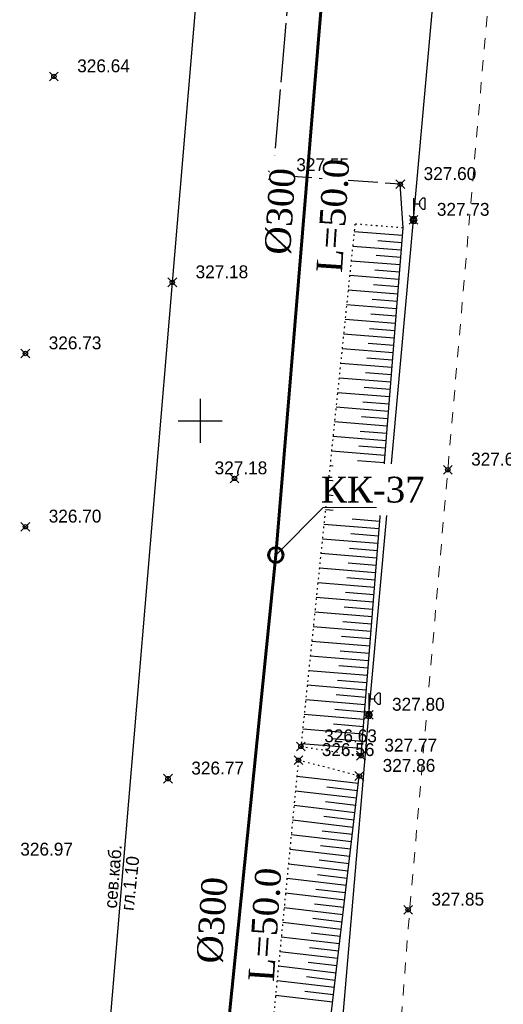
# Model space of a CAD drawing. Header units: metres. Extents: x 703769 to 722343, y 4313031 to 4317457.
# Tile 317 of 409: x 708216 to 708249, y 4315239 to 4315306. Entities that reach past the tile are written whole.
import ezdxf
from ezdxf import colors
from ezdxf.entities.mleader import LeaderData, LeaderLine
from ezdxf.math import Vec2, Vec3

# ---------------------------------------------------------------- set-up
doc = ezdxf.new("R2010")
doc.units = ezdxf.units.M
doc.header["$LTSCALE"] = 0.5
doc.header["$PDMODE"] = 35
doc.header["$PDSIZE"] = 0.3
for name, pattern in [('Auto_Street_NotBorder_Line_m1', [3, 1.5, -1.5]), ('ДОРОГИ_СТРОЯЩ', [9, 8, -1]), ('Контура низ откосов  Штриховая 0.1-0.5 - - - - - - -', [0.6, 0.1, -0.5])]:
    doc.linetypes.add(name, pattern=pattern)
for name, color, linetype in [('(001) Сетка', 92, 'Continuous'), ('(004) Точки рельефа', 7, 'Continuous'), ('(016) Кабель', 1, 'Continuous'), ('(019) Связь', 3, 'ИК_КАБ_СВЯЗИ'), ('(022) Возд. Линии', 7, 'Continuous'), ('(025) Дорога', 7, 'Continuous'), ('(035) Откосы', 7, 'Continuous')]:
    doc.layers.add(name, color=color, linetype=linetype)
doc.layers.add('AUTO#_ROADS_EXIST_L', color=7, linetype='Continuous', lineweight=15, true_color=0x000000)
for name, color, linetype, lineweight in [('HK1', 36, 'Continuous', 60), ('ВК_В1', 134, 'Continuous', 40), ('ВОДОПРОВОД текст', 7, 'Continuous', 50)]:
    doc.layers.add(name, color=color, linetype=linetype, lineweight=lineweight)
doc.styles.add('D-431', font='txt')
doc.styles.add('Interproekt', font='isocpeur.ttf', dxfattribs={"width": 0.95, "oblique": 15})
doc.styles.add('S', font='txtwr', dxfattribs={"oblique": 15})
doc.styles.get("Standard").update_dxf_attribs({"font": 'times.ttf'})
doc.styles.add('Times New Roman', font='times.ttf')
doc.linetypes.add('ИК_КАБ_СВЯЗИ', pattern='A,4,["o",Standard,S=0.5,R=0,X=0,Y=-0.125],4,-2', length=10)
doc.linetypes.add('ИК_Э_КАБ_НН', pattern='A,8,-2,["<",Standard,S=1,R=0,X=0,Y=-0.5],8,[">",Standard,S=1,R=0,X=-0.5,Y=-0.5],-2', length=20)

# ---------------------------------------------------------------- blocks, each defined once
blk = doc.blocks.new('U1111')
for p, q in [((0.1, 0.45), (0.1, 2.95)), ((1.28934, 2.95), (0.85, 2.51066)), ((1.6, 2.95), (1.28934, 2.95)), ((1.6, 2.95), (1.6, 1.45)), ((0.1, 2.2), (0.85, 2.2)), ((0.85, 2.51066), (0.85, 1.88934)), ((0.85, 1.88934), (1.28934, 1.45)), ((1.28934, 1.45), (1.6, 1.45)), ((0, 0.05), (0.1, 0.05)), ((0, -0.05), (0, 0.05)), ((0.1, 0.05), (0.1, -0.05)), ((0.1, -0.05), (0, -0.05))]:
    blk.add_line(p, q)
blk.add_lwpolyline([(0.55, 0), (0.3, 0.433013), (-0.2, 0.433013), (-0.45, 0), (-0.2, -0.433013), (0.3, -0.433013)], close=True)
at = {"color": 4, "style": 'S', "oblique": 15}
blk.add_attdef('Z', (1.142936, -1.391276), '', height=2, dxfattribs=at)
blk = doc.blocks.new('Setka')
at = {"layer": '(001) Сетка'}
for p, q in [((0, 1.5), (0, -1.5)), ((-1.5, 0), (1.5, 0))]:
    blk.add_line(p, q, dxfattribs=at)
blk = doc.blocks.new('_Dot')
at = {"color": 0, "linetype": 'ByBlock', "lineweight": -2}
blk.add_line((-0.5, 0), (-1, 0), dxfattribs=at)
at = {"color": 0, "linetype": 'ByBlock', "const_width": 0.5}
blk.add_lwpolyline([(-0.25, 0, 1), (0.25, 0, 1)], format="xyb", close=True, dxfattribs=at)

msp = doc.modelspace()

# ---------------------------------------------------------------- linework, layer by layer
at = {"layer": '(016) Кабель', "linetype": 'ИК_Э_КАБ_НН', "elevation": 325.652, "flags": 128}
msp.add_lwpolyline([(708148.162, 4314184.928), (708151.497, 4314225.638), (708155.946, 4314277.346), (708160.092, 4314325.308), (708165.82, 4314399.254), (708169.045, 4314439.184), (708172.399, 4314480.837), (708175.762, 4314521.367), (708178.982, 4314558.811), (708182.201, 4314596.426), (708185.813, 4314637.091), (708189.128, 4314677.545), (708192.281, 4314716.43), (708195.859, 4314758.023), (708198.741, 4314794.021), (708202.87, 4314842.96), (708206.45, 4314887.572), (708209.623, 4314925.94), (708213.998, 4314964.466), (708217.888, 4315003.776), (708222.285, 4315053.198), (708227.646, 4315118.21), (708230.7, 4315153.26), (708233.599, 4315183.887), (708236.608, 4315219.867), (708239.917, 4315258.483), (708242.964, 4315292.096), (708245.88, 4315324.716), (708249.037, 4315363.449), (708251.639, 4315395.315), (708254.553, 4315428.663), (708258.525, 4315473.098), (708262.105, 4315516.97), (708265.007, 4315550.248), (708267.691, 4315583.251), (708270.438, 4315616.597), (708274.286, 4315657.842), (708277.622, 4315697.97), (708280.245, 4315726.073), (708282.134, 4315747.294), (708285.192, 4315782.765), (708287.519, 4315812.482), (708289.716, 4315837.095), (708292.577, 4315870.499), (708295.609, 4315906.644), (708298.169, 4315937.003), (708301.105, 4315969.327), (708303.908, 4316001.447), (708306.247, 4316027.782), (708309.271, 4316062.456), (708312.329, 4316097.927), (708314.656, 4316127.644), (708316.853, 4316152.257), (708319.714, 4316185.661), (708322.746, 4316221.806), (708325.306, 4316252.165), (708328.242, 4316284.489), (708331.045, 4316316.609), (708331.607, 4316322.941)], dxfattribs=at)
at = {"layer": '(019) Связь', "elevation": 324.516, "flags": 128}
msp.add_lwpolyline([(708317.145, 4316324.221), (708301.016, 4316142.912), (708256.741, 4315645.198), (708241.57, 4315465.518), (708189.214, 4314845.558), (708166.334, 4314514.295), (708160.318, 4314448.76), (708146.619, 4314291.453), (708137.034, 4314165.721), (708137.034, 4314165.721), (708137.034, 4314165.721), (708136.895, 4314100.448), (708136.888, 4314097.122)], dxfattribs=at)
at = {"layer": '(025) Дорога', "linetype": 'ДОРОГИ_СТРОЯЩ', "elevation": 327.473, "flags": 128}
msp.add_lwpolyline([(708242.253, 4315291.55), (708242.065, 4315294.517), (708233.413, 4315295.129), (708234.484, 4315307.55), (708235.918, 4315323.5), (708244.474, 4315323.075), (708245.209, 4315328.976)], dxfattribs=at)
at = {"layer": '(035) Откосы'}
for p, q in [((708238.932, 4315291.314, 327.473), (708242.213, 4315291.052, 327.473)), ((708238.829, 4315290.32, 327.473), (708242.134, 4315290.057, 327.473)), ((708240.527, 4315290.686, 327.473), (708242.174, 4315290.555, 327.473)), ((708240.436, 4315289.691, 327.473), (708242.094, 4315289.559, 327.473)), ((708238.726, 4315289.327, 327.473), (708242.055, 4315289.061, 327.473)), ((708238.624, 4315288.333, 327.473), (708241.975, 4315288.066, 327.473)), ((708240.345, 4315288.697, 327.473), (708242.015, 4315288.564, 327.473)), ((708240.254, 4315287.702, 327.473), (708241.936, 4315287.568, 327.473)), ((708238.521, 4315287.339, 327.473), (708241.896, 4315287.071, 327.473)), ((708238.418, 4315286.346, 327.473), (708241.817, 4315286.075, 327.473)), ((708240.163, 4315286.708, 327.473), (708241.856, 4315286.573, 327.473)), ((708240.072, 4315285.713, 327.473), (708241.777, 4315285.577, 327.473)), ((708238.315, 4315285.352, 327.473), (708241.737, 4315285.08, 327.473)), ((708238.212, 4315284.359, 327.473), (708241.658, 4315284.084, 327.473)), ((708239.98, 4315284.719, 327.473), (708241.698, 4315284.582, 327.473)), ((708239.889, 4315283.724, 327.473), (708241.618, 4315283.586, 327.473)), ((708238.109, 4315283.365, 327.473), (708241.579, 4315283.089, 327.473)), ((708239.798, 4315282.73, 327.473), (708241.539, 4315282.591, 327.473)), ((708238.006, 4315282.372, 327.473), (708241.499, 4315282.093, 327.473)), ((708239.707, 4315281.735, 327.473), (708241.46, 4315281.596, 327.473)), ((708237.903, 4315281.378, 327.473), (708241.42, 4315281.098, 327.473)), ((708239.616, 4315280.741, 327.473), (708241.381, 4315280.6, 327.473)), ((708237.8, 4315280.385, 327.473), (708241.341, 4315280.102, 327.473)), ((708237.697, 4315279.391, 327.473), (708241.262, 4315279.107, 327.473)), ((708239.525, 4315279.746, 327.473), (708241.301, 4315279.605, 327.473)), ((708239.434, 4315278.752, 327.473), (708241.222, 4315278.609, 327.473)), ((708237.594, 4315278.397, 327.473), (708241.182, 4315278.112, 327.473)), ((708237.491, 4315277.404, 327.473), (708241.103, 4315277.116, 327.473)), ((708239.343, 4315277.757, 327.473), (708241.143, 4315277.614, 327.473)), ((708239.251, 4315276.763, 327.473), (708241.063, 4315276.618, 327.473)), ((708237.388, 4315276.41, 327.473), (708241.024, 4315276.121, 327.473)), ((708237.285, 4315275.417, 327.473), (708240.944, 4315275.125, 327.473)), ((708239.16, 4315275.768, 327.473), (708240.984, 4315275.623, 327.473)), ((708239.069, 4315274.774, 327.473), (708240.905, 4315274.627, 327.473)), ((708237.182, 4315274.423, 327.473), (708240.865, 4315274.13, 327.473)), ((708237.079, 4315273.43, 327.473), (708240.786, 4315273.134, 327.473)), ((708238.978, 4315273.779, 327.473), (708240.825, 4315273.632, 327.473)), ((708238.887, 4315272.785, 327.473), (708240.746, 4315272.637, 327.473)), ((708236.976, 4315272.436, 327.473), (708240.706, 4315272.139, 327.473)), ((708236.873, 4315271.442, 327.473), (708240.627, 4315271.143, 327.473)), ((708238.796, 4315271.79, 327.473), (708240.667, 4315271.641, 327.473)), ((708238.705, 4315270.796, 327.473), (708240.588, 4315270.646, 327.473)), ((708236.77, 4315270.449, 327.473), (708240.548, 4315270.148, 327.473)), ((708236.667, 4315269.455, 327.473), (708240.469, 4315269.152, 327.473)), ((708238.613, 4315269.801, 327.473), (708240.508, 4315269.65, 327.473)), ((708238.522, 4315268.807, 327.473), (708240.429, 4315268.655, 327.473)), ((708236.564, 4315268.462, 327.473), (708240.389, 4315268.157, 327.473)), ((708236.461, 4315267.468, 327.473), (708240.31, 4315267.162, 327.473)), ((708238.431, 4315267.812, 327.473), (708240.35, 4315267.659, 327.473)), ((708238.34, 4315266.818, 327.473), (708240.27, 4315266.664, 327.473)), ((708236.358, 4315266.475, 327.473), (708240.231, 4315266.166, 327.473)), ((708236.255, 4315265.481, 327.473), (708240.151, 4315265.171, 327.473)), ((708238.249, 4315265.823, 327.473), (708240.191, 4315265.668, 327.473)), ((708238.158, 4315264.829, 327.473), (708240.112, 4315264.673, 327.473)), ((708236.152, 4315264.487, 327.473), (708240.072, 4315264.175, 327.473)), ((708236.049, 4315263.494, 327.473), (708239.993, 4315263.18, 327.473)), ((708238.067, 4315263.834, 327.473), (708240.032, 4315263.677, 327.473)), ((708237.976, 4315262.84, 327.473), (708239.953, 4315262.682, 327.473)), ((708235.947, 4315262.5, 327.473), (708239.913, 4315262.184, 327.473)), ((708235.844, 4315261.507, 327.473), (708239.834, 4315261.189, 327.473)), ((708237.884, 4315261.845, 327.473), (708239.874, 4315261.687, 327.473)), ((708237.793, 4315260.851, 327.473), (708239.795, 4315260.691, 327.473)), ((708235.741, 4315260.513, 327.473), (708239.755, 4315260.193, 327.473)), ((708235.638, 4315259.52, 327.473), (708239.676, 4315259.198, 327.473)), ((708237.702, 4315259.856, 327.473), (708239.715, 4315259.696, 327.473)), ((708237.611, 4315258.862, 327.473), (708239.636, 4315258.7, 327.473)), ((708235.535, 4315258.526, 327.473), (708239.596, 4315258.202, 327.473)), ((708235.432, 4315257.532, 327.473), (708239.517, 4315257.207, 327.473)), ((708237.52, 4315257.867, 327.473), (708239.557, 4315257.705, 327.473)), ((708237.429, 4315256.873, 327.473), (708239.477, 4315256.709, 327.473)), ((708235.329, 4315256.539, 327.473), (708239.438, 4315256.212, 327.473)), ((708235.039, 4315254.328, -0.295), (708239.221, 4315253.835, -0.295)), ((708234.943, 4315253.336, -0.295), (708239.104, 4315252.846, -0.295)), ((708237.077, 4315253.586, -0.295), (708239.162, 4315253.34, -0.295)), ((708234.846, 4315252.344, -0.295), (708238.988, 4315251.856, -0.295)), ((708236.97, 4315252.595, -0.295), (708239.046, 4315252.351, -0.295)), ((708234.749, 4315251.352, -0.295), (708238.871, 4315250.867, -0.295)), ((708236.864, 4315251.605, -0.295), (708238.929, 4315251.361, -0.295)), ((708234.653, 4315250.36, -0.295), (708238.755, 4315249.877, -0.295)), ((708236.757, 4315250.614, -0.295), (708238.813, 4315250.372, -0.295)), ((708234.556, 4315249.369, -0.295), (708238.638, 4315248.888, -0.295)), ((708236.65, 4315249.623, -0.295), (708238.696, 4315249.383, -0.295)), ((708236.544, 4315248.633, -0.295), (708238.58, 4315248.393, -0.295)), ((708234.459, 4315248.377, -0.295), (708238.522, 4315247.898, -0.295)), ((708234.363, 4315247.385, -0.295), (708238.405, 4315246.909, -0.295)), ((708236.437, 4315247.642, -0.295), (708238.463, 4315247.404, -0.295)), ((708236.331, 4315246.652, -0.295), (708238.347, 4315246.414, -0.295)), ((708234.266, 4315246.393, -0.295), (708238.289, 4315245.919, -0.295)), ((708234.17, 4315245.401, -0.295), (708238.172, 4315244.93, -0.295)), ((708236.224, 4315245.661, -0.295), (708238.23, 4315245.425, -0.295)), ((708236.118, 4315244.67, -0.295), (708238.114, 4315244.435, -0.295)), ((708234.073, 4315244.409, -0.295), (708238.056, 4315243.94, -0.295)), ((708233.976, 4315243.418, -0.295), (708237.939, 4315242.951, -0.295)), ((708236.011, 4315243.68, -0.295), (708237.997, 4315243.446, -0.295)), ((708235.904, 4315242.689, -0.295), (708237.881, 4315242.456, -0.295)), ((708233.88, 4315242.426, -0.295), (708237.822, 4315241.962, -0.295)), ((708233.783, 4315241.434, -0.295), (708237.706, 4315240.972, -0.295)), ((708235.798, 4315241.698, -0.295), (708237.764, 4315241.467, -0.295)), ((708235.691, 4315240.708, -0.295), (708237.648, 4315240.477, -0.295)), ((708233.686, 4315240.442, -0.295), (708237.589, 4315239.983, -0.295)), ((708233.59, 4315239.45, -0.295), (708237.473, 4315238.993, -0.295)), ((708235.585, 4315239.717, -0.295), (708237.531, 4315239.488, -0.295))]:
    msp.add_line(p, q, dxfattribs=at)
at = {"layer": '(035) Откосы', "linetype": 'Контура низ откосов  Штриховая 0.1-0.5 - - - - - - -'}
for points, elevation in [([(708242.253, 4315291.55), (708238.984, 4315291.811), (708235.308, 4315256.339), (708239.398, 4315255.714)], 327.473), ([(708239.279, 4315254.33), (708235.144, 4315255.403), (708231.086, 4315213.754), (708229.924, 4315210.703), (708227.953, 4315208.619), (708212.134, 4315209.313)], -0.295)]:
    msp.add_lwpolyline(points, dxfattribs=dict(at, elevation=elevation))
at = {"layer": '(035) Откосы', "flags": 128}
for points, elevation in [([(708239.398, 4315255.714), (708242.253, 4315291.55)], 327.473), ([(708212.059, 4315207.245), (708224.812, 4315206.225), (708229.361, 4315206.225), (708232.762, 4315208.795), (708234.377, 4315212.703), (708239.279, 4315254.33)], -0.295)]:
    msp.add_lwpolyline(points, dxfattribs=dict(at, elevation=elevation))
at = {"color": 36, "lineweight": 60, "flags": 128}
msp.add_lwpolyline([(708246.217, 4315460.394), (708240.375, 4315379.164), (708236.764, 4315328.969), (708237.734, 4315319.158), (708233.607, 4315269.337), (708224.852, 4315182.876), (708209.931, 4315028.757), (708168.472, 4315015.744)], dxfattribs=at)
at = {"color": 0, "linetype": 'ByBlock', "lineweight": -2, "transparency": 16777216}
for p in [(708218.52, 4315301.837, 326.64), (708233.413, 4315295.129, 327.551), (708242.065, 4315294.517, 327.6), (708242.964, 4315292.096, 327.727), (708226.566, 4315287.851, 327.177), (708216.584, 4315283.025, 326.728), (708245.293, 4315275.127, 327.657), (708230.798, 4315274.539, 327.176), (708216.584, 4315271.258, 326.697), (708239.917, 4315258.483, 327.795), (708235.308, 4315256.339, 326.631), (708239.398, 4315255.714, 327.768), (708235.144, 4315255.403, 326.564), (708226.275, 4315254.15, 326.767), (708239.279, 4315254.33, 327.865), (708242.597, 4315245.248, 327.85)]:
    msp.add_point(p, dxfattribs=at)
at = {"layer": 'AUTO#_ROADS_EXIST_L', "linetype": 'Auto_Street_NotBorder_Line_m1', "lineweight": 15, "elevation": -0.295, "flags": 128}
msp.add_lwpolyline([(708231.316, 4315449.496), (708240.15, 4315448.706), (708249.965, 4315444.501), (708256.852, 4315440.887), (708259.136, 4315437.804), (708248.019, 4315306.624), (708242.597, 4315243.974), (708241.617, 4315231.042), (708239.263, 4315207.961), (708236.484, 4315204.492), (708231.96, 4315202.818), (708210.343, 4315205.779)], dxfattribs=at)
at = {"layer": 'HK1'}
msp.add_circle((708233.607, 4315269.337), 0.5, dxfattribs=at)

# ---------------------------------------------------------------- block references
at = {"layer": '(001) Сетка'}
msp.add_blockref('Setka', (708228.465, 4315278.456), dxfattribs=at)
at = {"layer": '(022) Возд. Линии', "xscale": 0.5, "yscale": 0.5, "zscale": 0.5}
for p in [(708242.939, 4315292.096, 325.652), (708239.892, 4315258.483, 325.652)]:
    msp.add_blockref('U1111', p, dxfattribs=at)

# ---------------------------------------------------------------- texts
at = {"layer": '(004) Точки рельефа', "style": 'D-431'}
for s, p in [('326.64', (708220.106, 4315302.123, 326.64)), ('327.55', (708234.999, 4315295.41, 327.551)), ('327.60', (708243.651, 4315294.802, 327.6)), ('327.73', (708244.55, 4315292.375, 327.727)), ('327.18', (708228.152, 4315288.135, 327.177)), ('326.73', (708218.17, 4315283.31, 326.728)), ('327.66', (708246.879, 4315275.413, 327.657)), ('327.18', (708229.445, 4315274.822, 327.176)), ('326.70', (708218.17, 4315271.544, 326.697)), ('327.80', (708241.503, 4315258.766, 327.795)), ('326.63', (708236.894, 4315256.624, 326.631)), ('327.77', (708240.984, 4315255.993, 327.768)), ('326.56', (708236.73, 4315255.688, 326.564)), ('326.77', (708227.861, 4315254.435, 326.767)), ('327.86', (708240.865, 4315254.615, 327.865)), ('326.97', (708216.237, 4315248.929, 326.973)), ('327.85', (708244.183, 4315245.532, 327.85))]:
    msp.add_text(s, height=0.875, dxfattribs=at).set_placement(p)
at = {"layer": '(019) Связь', "color": 0, "linetype": 'Continuous', "style": 'D-431'}
for s, rotation, p in [('сев.каб.', 85.46197, (708222.795, 4315245.315, -0.295)), ('гл.1.10', 83.74945, (708223.929, 4315245.151, -0.295))]:
    msp.add_text(s, height=0.875, rotation=rotation, dxfattribs=at).set_placement(p)

# ---------------------------------------------------------------- next in the draw order: texts
at = {"layer": 'ВОДОПРОВОД текст', "color": 7, "linetype": 'Continuous', "lineweight": 50, "char_height": 1.75, "width": 7.48307, "attachment_point": 5, "rotation": 86.22547, "style": 'Times New Roman', "bg_fill": 3, "box_fill_scale": 1, "bg_fill_color": 256, "bg_fill_transparency": 16714492}
for s, insert in [('%%C300', (708233.924, 4315292.677, -404.593)), ('L=50.0', (708237.498, 4315292.384, 41.38)), ('%%C300', (708229.297, 4315244.539, -404.593)), ('L=50.0', (708232.871, 4315244.245, 41.38))]:
    msp.add_mtext(s, dxfattribs=dict(at, insert=insert))

# ---------------------------------------------------------------- next in the draw order: leaders
at = {"layer": 'ВК_В1', "color": 7, "lineweight": 13}
ml = msp.add_multileader_mtext('Standard', dxfattribs=at)
ml.set_content('{\\fTimes New Roman|b0|i0|c204|p18;\\Q0;\\W1;КК-\\fTimes New Roman|b0|i0|c0|p18;37}', color=7, style='Interproekt')
ml.set_leader_properties(color=256, linetype='Continuous', lineweight=13)
ml.set_arrow_properties(name='DOT')
ml.build(insert=Vec2(0, 0))
ml.multileader.update_dxf_attribs({"text_left_attachment_type": 6, "text_right_attachment_type": 6, "dogleg_length": 0, "arrow_head_size": 0.00144})
ctx = ml.context
ctx.base_point, ctx.char_height, ctx.arrow_head_size, ctx.landing_gap_size, ctx.plane_origin = Vec3(708236.828, 4315272.555, 327.491), 1.75, 0.00144, 0.0008, Vec3(709107.884, 4315312.577, 327.491)
ctx.left_attachment, ctx.right_attachment, ctx.text_align_type = 6, 6, 1
notes = []
notes.append((ctx, [(0, (1, 1, 0), (708236.828, 4315272.555, 327.491), (1, 0), 0, [(0, [(708233.607, 4315269.337, 327.491)], 0, [])])]))
ctx.mtext.insert, ctx.mtext.rotation, ctx.mtext.width, ctx.mtext.alignment, ctx.mtext.flow_direction = Vec3(708240.193, 4315274.655, 327.491), 6.283185, 3.59135, 2, 5
ctx.mtext.has_bg_fill, ctx.mtext.bg_color, ctx.mtext.bg_scale_factor, ctx.mtext.bg_transparency, ctx.mtext.use_window_bg_color = 1, -1027028792, 1.5, 0, 1
for ctx, leaders in notes:
    for number, flags, end, landing, length, lines in leaders:
        leader = LeaderData()
        leader.index, (leader.has_last_leader_line, leader.has_dogleg_vector, leader.attachment_direction) = number, flags
        leader.last_leader_point, leader.dogleg_vector, leader.dogleg_length = Vec3(end), Vec3(landing), length
        for number, points, colour, breaks in lines:
            line = LeaderLine()
            line.index, line.vertices, line.color, line.breaks = number, Vec3.list(points), colors.encode_raw_color(colour), breaks
            leader.lines.append(line)
        ctx.leaders.append(leader)

doc.saveas('drawing.dxf')
